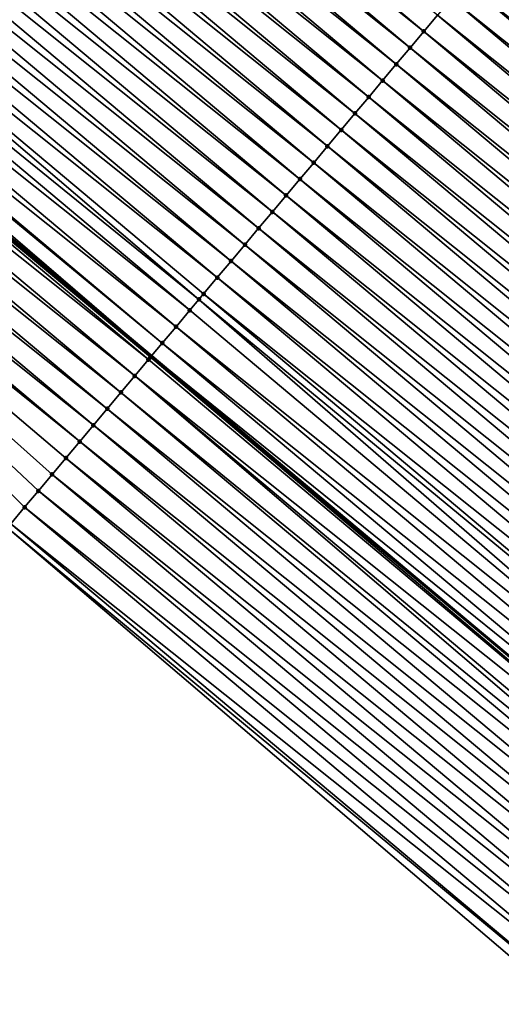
# Model space of a CAD drawing. Header units: feet. Extents: x 2007189 to 2022806, y 818621 to 837694.
# Tile 365 of 680: x 2015828 to 2015839, y 819884 to 819907. Entities that reach past the tile are written whole.
import ezdxf

# ---------------------------------------------------------------- set-up
doc = ezdxf.new("R2010")
doc.units = ezdxf.units.FT
doc.header["$MEASUREMENT"] = 0
for name, color, linetype, lineweight in [('EP_Travel Lane', 172, 'Continuous', 53), ('Road Shots', 141, 'Continuous', 100), ('Road X-Section', 40, 'Continuous', 13)]:
    doc.layers.add(name, color=color, linetype=linetype, lineweight=lineweight)
doc.layers.add('I-77-MM17-21_SB-Surface-Border', color=7, linetype='Continuous')
doc.layers.add('I-77-MM17-21_SB-Surface-TIN', color=7, linetype='Continuous')

msp = doc.modelspace()

# ---------------------------------------------------------------- linework, layer by layer
at = {"layer": 'EP_Travel Lane'}
msp.add_polyline3d([(2015800.165099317, 819925.0043269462, 258.8524753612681), (2015815.482357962, 819912.1469753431, 259.1176857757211), (2015830.799563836, 819899.2896680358, 259.3884233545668), (2015846.116936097, 819886.4322210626, 259.6417567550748), (2015861.434210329, 819873.5748563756, 259.9053420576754), (2015876.75175892, 819860.7172613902, 260.1402323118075), (2015892.069391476, 819847.8595959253, 260.3663480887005), (2015907.386924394, 819835.0020140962, 260.602878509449), (2015922.704471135, 819822.1444206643, 260.8379663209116), (2015938.024497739, 819809.2861341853, 261.0694620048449), (2015953.344816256, 819796.4321475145, 261.3202908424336), (2015968.665317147, 819783.57800783, 261.5515924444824), (2015983.985707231, 819770.7239611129, 261.7947651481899), (2015999.306078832, 819757.8699299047, 262.0399094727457), (2016014.626060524, 819745.0162258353, 262.3268209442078), (2016029.946579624, 819732.1620708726, 262.5561737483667)], dxfattribs=at)
at = {"layer": 'I-77-MM17-21_SB-Surface-Border', "color": 3, "linetype": 'Continuous', "lineweight": -3}
msp.add_polyline3d([(2016029.865235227, 819732.0650542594, 262.5527761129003), (2016014.556799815, 819744.9336030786, 262.322982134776), (2015997.529194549, 819755.7494365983, 261.8989412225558), (2015982.966599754, 819769.508006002, 261.7257596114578), (2015966.527341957, 819781.0269436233, 261.4002659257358), (2015950.512199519, 819793.0521301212, 261.1147115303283), (2015934.53816178, 819805.1264654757, 260.8374607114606), (2015918.980778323, 819817.7036647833, 260.5992700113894), (2015903.779379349, 819830.7000656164, 260.3867325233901), (2015888.140646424, 819843.174462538, 260.1228080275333), (2015872.823051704, 819856.0320962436, 259.8927330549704), (2015857.55252333, 819868.9453029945, 259.6370129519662), (2015842.651357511, 819882.2992977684, 259.4203207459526), (2015827.433317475, 819895.2748608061, 259.1556216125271), (2015813.555729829, 819909.8493931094, 258.9968771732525), (2015798.68711123, 819923.2419134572, 258.76738464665)], dxfattribs=at)
at = {"layer": 'I-77-MM17-21_SB-Surface-TIN', "color": 128, "linetype": 'Continuous', "lineweight": -3}
for points in [[(2015837.153901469, 819906.8625211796, 259.5318268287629), (2015821.836746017, 819919.7197861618, 259.2558193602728), (2015821.515358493, 819919.336758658, 259.248034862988)], [(2015837.153901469, 819906.8625211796, 259.5318268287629), (2015837.475303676, 819907.2455363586, 259.5380756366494), (2015821.836746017, 819919.7197861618, 259.2558193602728)], [(2015836.832507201, 819906.4794993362, 259.5247477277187), (2015821.515358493, 819919.336758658, 259.248034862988), (2015821.193963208, 819918.953737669, 259.241062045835)], [(2015836.832507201, 819906.4794993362, 259.5247477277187), (2015837.153901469, 819906.8625211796, 259.5318268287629), (2015821.515358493, 819919.336758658, 259.248034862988)], [(2015836.511112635, 819906.0964777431, 259.5176998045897), (2015821.193963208, 819918.953737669, 259.241062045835), (2015820.872562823, 819918.5707209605, 259.2346225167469)], [(2015836.511112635, 819906.0964777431, 259.5176998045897), (2015836.832507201, 819906.4794993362, 259.5247477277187), (2015821.193963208, 819918.953737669, 259.241062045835)], [(2015836.189715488, 819905.7134583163, 259.5109217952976), (2015820.872562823, 819918.5707209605, 259.2346225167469), (2015820.551163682, 819918.1877032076, 259.2280528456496)], [(2015836.189715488, 819905.7134583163, 259.5109217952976), (2015836.511112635, 819906.0964777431, 259.5176998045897), (2015820.872562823, 819918.5707209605, 259.2346225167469)], [(2015835.868315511, 819905.3304412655, 259.5044397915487), (2015820.551163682, 819918.1877032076, 259.2280528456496), (2015820.22976275, 819917.8046869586, 259.2216705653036)], [(2015835.868315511, 819905.3304412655, 259.5044397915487), (2015836.189715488, 819905.7134583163, 259.5109217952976), (2015820.551163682, 819918.1877032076, 259.2280528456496)], [(2015835.546913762, 819904.9474257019, 259.4981430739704), (2015820.22976275, 819917.8046869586, 259.2216705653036), (2015819.908360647, 819917.4216716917, 259.2154106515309)], [(2015835.546913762, 819904.9474257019, 259.4981430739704), (2015835.868315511, 819905.3304412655, 259.5044397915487), (2015820.22976275, 819917.8046869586, 259.2216705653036)], [(2015835.225510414, 819904.5644114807, 259.4920135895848), (2015819.908360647, 819917.4216716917, 259.2154106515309), (2015819.586956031, 819917.0386585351, 259.2094136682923)], [(2015835.225510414, 819904.5644114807, 259.4920135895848), (2015835.546913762, 819904.9474257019, 259.4981430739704), (2015819.908360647, 819917.4216716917, 259.2154106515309)], [(2015834.904108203, 819904.1813963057, 259.4857652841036), (2015819.586956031, 819917.0386585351, 259.2094136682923), (2015819.265551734, 819916.6556451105, 259.2033832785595)], [(2015834.904108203, 819904.1813963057, 259.4857652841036), (2015835.225510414, 819904.5644114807, 259.4920135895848), (2015819.586956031, 819917.0386585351, 259.2094136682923)], [(2015834.582707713, 819903.798379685, 259.4793368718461), (2015819.265551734, 819916.6556451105, 259.2033832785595), (2015818.9441491, 819916.2726302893, 259.1971788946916)], [(2015834.582707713, 819903.798379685, 259.4793368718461), (2015834.904108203, 819904.1813963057, 259.4857652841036), (2015819.265551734, 819916.6556451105, 259.2033832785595)], [(2015834.261308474, 819903.4153620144, 259.4727776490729), (2015818.9441491, 819916.2726302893, 259.1971788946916), (2015818.62275085, 819915.8896117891, 259.1905161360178)], [(2015834.261308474, 819903.4153620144, 259.4727776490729), (2015834.582707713, 819903.798379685, 259.4793368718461), (2015818.9441491, 819916.2726302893, 259.1971788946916)], [(2015833.939910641, 819903.0323431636, 259.4660713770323), (2015818.62275085, 819915.8896117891, 259.1905161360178), (2015818.301355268, 819915.5065910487, 259.1835742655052)], [(2015833.939910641, 819903.0323431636, 259.4660713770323), (2015834.261308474, 819903.4153620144, 259.4727776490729), (2015818.62275085, 819915.8896117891, 259.1905161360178)], [(2015833.618514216, 819902.6493231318, 259.4592179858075), (2015818.301355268, 819915.5065910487, 259.1835742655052), (2015817.979962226, 819915.1235681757, 259.1763667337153)], [(2015833.618514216, 819902.6493231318, 259.4592179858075), (2015833.939910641, 819903.0323431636, 259.4660713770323), (2015818.301355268, 819915.5065910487, 259.1835742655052)], [(2015833.297116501, 819902.266304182, 259.4524993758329), (2015817.979962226, 819915.1235681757, 259.1763667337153), (2015817.658569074, 819914.7405453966, 259.1691708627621)], [(2015833.297116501, 819902.266304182, 259.4524993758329), (2015833.618514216, 819902.6493231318, 259.4592179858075), (2015817.979962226, 819915.1235681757, 259.1763667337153)], [(2015832.975718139, 819901.8832857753, 259.4458484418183), (2015817.658569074, 819914.7405453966, 259.1691708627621), (2015817.337172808, 819914.3575252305, 259.1623005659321)], [(2015832.975718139, 819901.8832857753, 259.4458484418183), (2015833.297116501, 819902.266304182, 259.4524993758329), (2015817.658569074, 819914.7405453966, 259.1691708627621)], [(2015832.654318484, 819901.5002684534, 259.4393326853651), (2015817.337172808, 819914.3575252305, 259.1623005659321), (2015817.015772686, 819913.9745083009, 259.1558334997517)], [(2015832.654318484, 819901.5002684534, 259.4393326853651), (2015832.975718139, 819901.8832857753, 259.4458484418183), (2015817.337172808, 819914.3575252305, 259.1623005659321)], [(2015832.332921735, 819901.1172486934, 259.4325131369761), (2015817.015772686, 819913.9745083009, 259.1558334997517), (2015816.694373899, 819913.591490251, 259.1492268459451)], [(2015832.332921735, 819901.1172486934, 259.4325131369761), (2015832.654318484, 819901.5002684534, 259.4393326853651), (2015817.015772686, 819913.9745083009, 259.1558334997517)], [(2015831.904714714, 819900.6069321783, 259.4230556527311), (2015816.694373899, 819913.591490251, 259.1492268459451), (2015816.372974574, 819913.2084726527, 259.1426764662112)], [(2015831.904714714, 819900.6069321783, 259.4230556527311), (2015832.011526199, 819900.7342279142, 259.4255666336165), (2015816.694373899, 819913.591490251, 259.1492268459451)], [(2015832.011526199, 819900.7342279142, 259.4255666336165), (2015832.332921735, 819901.1172486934, 259.4325131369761), (2015816.694373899, 819913.591490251, 259.1492268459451)], [(2015831.690139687, 819900.3511995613, 259.4176764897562), (2015816.372974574, 819913.2084726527, 259.1426764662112), (2015816.051581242, 819912.8254500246, 259.1354994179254)], [(2015831.690139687, 819900.3511995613, 259.4176764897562), (2015831.904714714, 819900.6069321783, 259.4230556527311), (2015816.372974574, 819913.2084726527, 259.1426764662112)], [(2015831.36877333, 819899.9681542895, 259.4076784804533), (2015816.051581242, 819912.8254500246, 259.1354994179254), (2015815.73020408, 819912.4424138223, 259.1266311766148)], [(2015831.36877333, 819899.9681542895, 259.4076784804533), (2015831.690139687, 819900.3511995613, 259.4176764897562), (2015816.051581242, 819912.8254500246, 259.1354994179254)], [(2015831.04740916, 819899.5851071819, 259.3974517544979), (2015815.73020408, 819912.4424138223, 259.1266311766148), (2015815.63906117, 819912.3337742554, 259.1235967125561)], [(2015831.04740916, 819899.5851071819, 259.3974517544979), (2015831.36877333, 819899.9681542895, 259.4076784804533), (2015815.73020408, 819912.4424138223, 259.1266311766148)], [(2015815.63906117, 819912.3337742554, 259.1235967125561), (2015815.482357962, 819912.1469753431, 259.1176857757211), (2015830.799563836, 819899.2896680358, 259.3884233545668)], [(2015831.04740916, 819899.5851071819, 259.3974517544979), (2015815.63906117, 819912.3337742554, 259.1235967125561), (2015830.799563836, 819899.2896680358, 259.3884233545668)], [(2015830.726059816, 819899.2020476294, 259.3856745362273), (2015815.408854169, 819912.0593547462, 259.1149131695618), (2015815.087529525, 819911.6762744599, 259.1005525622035)], [(2015830.771427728, 819899.2561289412, 259.3873984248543), (2015815.482357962, 819912.1469753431, 259.1176857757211), (2015815.408854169, 819912.0593547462, 259.1149131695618)], [(2015830.726059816, 819899.2020476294, 259.3856745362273), (2015830.771427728, 819899.2561289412, 259.3873984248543), (2015815.408854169, 819912.0593547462, 259.1149131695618)], [(2015830.771427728, 819899.2561289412, 259.3873984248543), (2015830.799563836, 819899.2896680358, 259.3884233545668), (2015815.482357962, 819912.1469753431, 259.1176857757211)], [(2015830.404725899, 819898.8189751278, 259.3722839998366), (2015815.087529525, 819911.6762744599, 259.1005525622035), (2015814.766237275, 819911.293166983, 259.0828043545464)], [(2015830.404725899, 819898.8189751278, 259.3722839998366), (2015830.726059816, 819899.2020476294, 259.3856745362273), (2015815.087529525, 819911.6762744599, 259.1005525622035)], [(2015830.083435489, 819898.4358661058, 259.3543434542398), (2015814.766237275, 819911.293166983, 259.0828043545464), (2015814.444972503, 819910.9100364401, 259.0621823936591)], [(2015830.083435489, 819898.4358661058, 259.3543434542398), (2015830.404725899, 819898.8189751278, 259.3722839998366), (2015814.766237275, 819911.293166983, 259.0828043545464)], [(2015829.762176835, 819898.0527304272, 259.3330817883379), (2015814.444972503, 819910.9100364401, 259.0621823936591), (2015814.123725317, 819910.5268911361, 259.0397213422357)], [(2015829.762176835, 819898.0527304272, 259.3330817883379), (2015830.083435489, 819898.4358661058, 259.3543434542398), (2015814.444972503, 819910.9100364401, 259.0621823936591)], [(2015829.440933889, 819897.6695815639, 259.310177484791), (2015814.123725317, 819910.5268911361, 259.0397213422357), (2015813.802490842, 819910.1437351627, 259.0159310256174)], [(2015829.440933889, 819897.6695815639, 259.310177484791), (2015829.762176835, 819898.0527304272, 259.3330817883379), (2015814.123725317, 819910.5268911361, 259.0397213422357)], [(2015829.11970742, 819897.2864188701, 259.2855500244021), (2015813.802490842, 819910.1437351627, 259.0159310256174), (2015813.555729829, 819909.8493931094, 258.9968771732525)], [(2015829.11970742, 819897.2864188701, 259.2855500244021), (2015829.440933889, 819897.6695815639, 259.310177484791), (2015813.802490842, 819910.1437351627, 259.0159310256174)], [(2015827.513579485, 819895.3706016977, 259.1619514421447), (2015827.834799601, 819895.7537697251, 259.1872433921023), (2015813.555729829, 819909.8493931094, 258.9968771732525)], [(2015827.834799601, 819895.7537697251, 259.1872433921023), (2015828.156027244, 819896.1369314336, 259.2117480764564), (2015813.555729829, 819909.8493931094, 258.9968771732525)], [(2015828.156027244, 819896.1369314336, 259.2117480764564), (2015828.477254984, 819896.5200930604, 259.236242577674), (2015813.555729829, 819909.8493931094, 258.9968771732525)], [(2015828.477254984, 819896.5200930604, 259.236242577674), (2015828.798484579, 819896.903253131, 259.2605431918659), (2015813.555729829, 819909.8493931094, 258.9968771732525)], [(2015828.798484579, 819896.903253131, 259.2605431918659), (2015829.11970742, 819897.2864188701, 259.2855500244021), (2015813.555729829, 819909.8493931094, 258.9968771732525)], [(2015854.399582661, 819896.3032528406, 259.8335619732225), (2015839.08226434, 819909.1606545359, 259.5745875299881), (2015838.760903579, 819908.7776043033, 259.563990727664)], [(2015838.439532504, 819908.3945632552, 259.5544996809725), (2015854.078221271, 819895.9202031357, 259.8230309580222), (2015838.760903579, 819908.7776043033, 259.563990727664)], [(2015854.399582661, 819896.3032528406, 259.8335619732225), (2015838.760903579, 819908.7776043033, 259.563990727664), (2015854.078221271, 819895.9202031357, 259.8230309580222)], [(2015853.756849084, 819895.5371630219, 259.813656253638), (2015838.439532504, 819908.3945632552, 259.5544996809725), (2015838.118131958, 819908.0115466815, 259.5480770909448)], [(2015853.756849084, 819895.5371630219, 259.813656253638), (2015854.078221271, 819895.9202031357, 259.8230309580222), (2015838.439532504, 819908.3945632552, 259.5544996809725)], [(2015853.43544265, 819895.1541513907, 259.8078494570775), (2015838.118131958, 819908.0115466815, 259.5480770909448), (2015837.79671661, 819907.6285425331, 259.5432026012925)], [(2015853.43544265, 819895.1541513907, 259.8078494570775), (2015853.756849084, 819895.5371630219, 259.813656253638), (2015838.118131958, 819908.0115466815, 259.5480770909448)], [(2015853.114033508, 819894.771142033, 259.8023259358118), (2015837.79671661, 819907.6285425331, 259.5432026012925), (2015837.475303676, 819907.2455363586, 259.5380756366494)], [(2015853.114033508, 819894.771142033, 259.8023259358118), (2015853.43544265, 819895.1541513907, 259.8078494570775), (2015837.79671661, 819907.6285425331, 259.5432026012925)], [(2015852.792640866, 819894.3881188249, 259.7950768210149), (2015837.475303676, 819907.2455363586, 259.5380756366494), (2015837.153901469, 819906.8625211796, 259.5318268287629)], [(2015852.792640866, 819894.3881188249, 259.7950768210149), (2015853.114033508, 819894.771142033, 259.8023259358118), (2015837.475303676, 819907.2455363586, 259.5380756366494)], [(2015852.47125221, 819894.0050922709, 259.7874108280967), (2015837.153901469, 819906.8625211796, 259.5318268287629), (2015836.832507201, 819906.4794993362, 259.5247477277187)], [(2015852.47125221, 819894.0050922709, 259.7874108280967), (2015852.792640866, 819894.3881188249, 259.7950768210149), (2015837.153901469, 819906.8625211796, 259.5318268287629)], [(2015852.149858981, 819893.6220695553, 259.7802230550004), (2015836.832507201, 819906.4794993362, 259.5247477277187), (2015836.511112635, 819906.0964777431, 259.5176998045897)], [(2015852.149858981, 819893.6220695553, 259.7802230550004), (2015852.47125221, 819894.0050922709, 259.7874108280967), (2015836.832507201, 819906.4794993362, 259.5247477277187)], [(2015851.828460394, 819893.2390513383, 259.7735957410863), (2015836.511112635, 819906.0964777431, 259.5176998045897), (2015836.189715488, 819905.7134583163, 259.5109217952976)], [(2015851.828460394, 819893.2390513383, 259.7735957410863), (2015852.149858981, 819893.6220695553, 259.7802230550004), (2015836.511112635, 819906.0964777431, 259.5176998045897)], [(2015851.507075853, 819892.8560213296, 259.7654993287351), (2015836.189715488, 819905.7134583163, 259.5109217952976), (2015835.868315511, 819905.3304412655, 259.5044397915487)], [(2015851.507075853, 819892.8560213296, 259.7654993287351), (2015851.828460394, 819893.2390513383, 259.7735957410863), (2015836.189715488, 819905.7134583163, 259.5109217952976)], [(2015851.185669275, 819892.4730098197, 259.7597076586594), (2015835.868315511, 819905.3304412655, 259.5044397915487), (2015835.546913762, 819904.9474257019, 259.4981430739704)], [(2015851.185669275, 819892.4730098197, 259.7597076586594), (2015851.507075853, 819892.8560213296, 259.7654993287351), (2015835.868315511, 819905.3304412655, 259.5044397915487)], [(2015850.864253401, 819892.0900061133, 259.7548882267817), (2015835.546913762, 819904.9474257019, 259.4981430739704), (2015835.225510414, 819904.5644114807, 259.4920135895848)], [(2015850.864253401, 819892.0900061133, 259.7548882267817), (2015851.185669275, 819892.4730098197, 259.7597076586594), (2015835.546913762, 819904.9474257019, 259.4981430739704)], [(2015850.542850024, 819891.7069919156, 259.7487616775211), (2015835.225510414, 819904.5644114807, 259.4920135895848), (2015834.904108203, 819904.1813963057, 259.4857652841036)], [(2015850.542850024, 819891.7069919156, 259.7487616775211), (2015850.864253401, 819892.0900061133, 259.7548882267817), (2015835.225510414, 819904.5644114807, 259.4920135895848)], [(2015850.221463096, 819891.3239639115, 259.7409150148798), (2015834.904108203, 819904.1813963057, 259.4857652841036), (2015834.582707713, 819903.798379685, 259.4793368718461)], [(2015850.221463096, 819891.3239639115, 259.7409150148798), (2015850.542850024, 819891.7069919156, 259.7487616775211), (2015834.904108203, 819904.1813963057, 259.4857652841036)], [(2015849.900073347, 819890.9409382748, 259.7333633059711), (2015834.582707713, 819903.798379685, 259.4793368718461), (2015834.261308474, 819903.4153620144, 259.4727776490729)], [(2015849.900073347, 819890.9409382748, 259.7333633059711), (2015850.221463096, 819891.3239639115, 259.7409150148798), (2015834.582707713, 819903.798379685, 259.4793368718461)], [(2015849.578672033, 819890.5579223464, 259.7270211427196), (2015834.261308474, 819903.4153620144, 259.4727776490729), (2015833.939910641, 819903.0323431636, 259.4660713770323)], [(2015849.578672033, 819890.5579223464, 259.7270211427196), (2015849.900073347, 819890.9409382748, 259.7333633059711), (2015834.261308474, 819903.4153620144, 259.4727776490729)], [(2015849.257271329, 819890.1749059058, 259.7206151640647), (2015833.939910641, 819903.0323431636, 259.4660713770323), (2015833.618514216, 819902.6493231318, 259.4592179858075)], [(2015849.257271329, 819890.1749059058, 259.7206151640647), (2015849.578672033, 819890.5579223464, 259.7270211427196), (2015833.939910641, 819903.0323431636, 259.4660713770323)], [(2015848.935887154, 819889.7918755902, 259.7124805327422), (2015833.618514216, 819902.6493231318, 259.4592179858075), (2015833.297116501, 819902.266304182, 259.4524993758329)], [(2015848.935887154, 819889.7918755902, 259.7124805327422), (2015849.257271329, 819890.1749059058, 259.7206151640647), (2015833.618514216, 819902.6493231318, 259.4592179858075)], [(2015848.614503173, 819889.4088451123, 259.7043256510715), (2015833.297116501, 819902.266304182, 259.4524993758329), (2015832.975718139, 819901.8832857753, 259.4458484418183)], [(2015848.614503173, 819889.4088451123, 259.7043256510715), (2015848.935887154, 819889.7918755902, 259.7124805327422), (2015833.297116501, 819902.266304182, 259.4524993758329)], [(2015848.2931166, 819889.0258168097, 259.6964418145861), (2015832.975718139, 819901.8832857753, 259.4458484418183), (2015832.654318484, 819901.5002684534, 259.4393326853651)], [(2015848.2931166, 819889.0258168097, 259.6964418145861), (2015848.614503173, 819889.4088451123, 259.7043256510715), (2015832.975718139, 819901.8832857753, 259.4458484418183)], [(2015847.971714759, 819888.642801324, 259.6901547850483), (2015832.654318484, 819901.5002684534, 259.4393326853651), (2015832.332921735, 819901.1172486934, 259.4325131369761)], [(2015847.971714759, 819888.642801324, 259.6901547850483), (2015848.2931166, 819889.0258168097, 259.6964418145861), (2015832.654318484, 819901.5002684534, 259.4393326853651)], [(2015847.650310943, 819888.2597874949, 259.6840741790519), (2015832.332921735, 819901.1172486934, 259.4325131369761), (2015832.011526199, 819900.7342279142, 259.4255666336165)], [(2015847.650310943, 819888.2597874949, 259.6840741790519), (2015847.971714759, 819888.642801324, 259.6901547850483), (2015832.332921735, 819901.1172486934, 259.4325131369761)], [(2015847.328917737, 819887.8767647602, 259.6768840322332), (2015832.011526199, 819900.7342279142, 259.4255666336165), (2015831.904714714, 819900.6069321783, 259.4230556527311)], [(2015847.328917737, 819887.8767647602, 259.6768840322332), (2015847.650310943, 819888.2597874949, 259.6840741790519), (2015832.011526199, 819900.7342279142, 259.4255666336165)], [(2015847.007538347, 819887.4937304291, 259.6682491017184), (2015831.904714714, 819900.6069321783, 259.4230556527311), (2015831.690139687, 819900.3511995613, 259.4176764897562)], [(2015847.007538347, 819887.4937304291, 259.6682491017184), (2015847.328917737, 819887.8767647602, 259.6768840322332), (2015831.904714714, 819900.6069321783, 259.4230556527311)], [(2015847.007538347, 819887.4937304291, 259.6682491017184), (2015831.690139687, 819900.3511995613, 259.4176764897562), (2015831.36877333, 819899.9681542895, 259.4076784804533)], [(2015846.686152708, 819887.1107013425, 259.6602675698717), (2015831.36877333, 819899.9681542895, 259.4076784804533), (2015831.04740916, 819899.5851071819, 259.3974517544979)], [(2015846.686152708, 819887.1107013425, 259.6602675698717), (2015847.007538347, 819887.4937304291, 259.6682491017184), (2015831.36877333, 819899.9681542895, 259.4076784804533)], [(2015846.364789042, 819886.7276538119, 259.6499881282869), (2015831.04740916, 819899.5851071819, 259.3974517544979), (2015830.799563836, 819899.2896680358, 259.3884233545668)], [(2015846.364789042, 819886.7276538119, 259.6499881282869), (2015846.686152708, 819887.1107013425, 259.6602675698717), (2015831.04740916, 819899.5851071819, 259.3974517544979)], [(2015846.043429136, 819886.3446031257, 259.6393155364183), (2015830.726059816, 819899.2020476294, 259.3856745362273), (2015830.404725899, 819898.8189751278, 259.3722839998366)], [(2015846.043429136, 819886.3446031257, 259.6393155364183), (2015830.771427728, 819899.2561289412, 259.3873984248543), (2015830.726059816, 819899.2020476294, 259.3856745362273)], [(2015830.771427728, 819899.2561289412, 259.3873984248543), (2015846.116936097, 819886.4322210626, 259.6417567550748), (2015830.799563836, 819899.2896680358, 259.3884233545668)], [(2015846.043429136, 819886.3446031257, 259.6393155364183), (2015846.116936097, 819886.4322210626, 259.6417567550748), (2015830.771427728, 819899.2561289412, 259.3873984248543)], [(2015846.364789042, 819886.7276538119, 259.6499881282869), (2015830.799563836, 819899.2896680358, 259.3884233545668), (2015846.116936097, 819886.4322210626, 259.6417567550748)], [(2015845.598870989, 819885.8147521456, 259.6270259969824), (2015830.404725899, 819898.8189751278, 259.3722839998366), (2015830.083435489, 819898.4358661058, 259.3543434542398)], [(2015845.598870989, 819885.8147521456, 259.6270259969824), (2015845.722037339, 819885.9615792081, 259.6319780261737), (2015830.404725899, 819898.8189751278, 259.3722839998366)], [(2015845.722037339, 819885.9615792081, 259.6319780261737), (2015846.043429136, 819886.3446031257, 259.6393155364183), (2015830.404725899, 819898.8189751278, 259.3722839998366)], [(2015845.400731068, 819885.5784835, 259.6156962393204), (2015830.083435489, 819898.4358661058, 259.3543434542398), (2015829.762176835, 819898.0527304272, 259.3330817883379)], [(2015845.400731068, 819885.5784835, 259.6156962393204), (2015845.598870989, 819885.8147521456, 259.6270259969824), (2015830.083435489, 819898.4358661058, 259.3543434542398)], [(2015845.079499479, 819885.1953251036, 259.5916041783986), (2015829.762176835, 819898.0527304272, 259.3330817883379), (2015829.440933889, 819897.6695815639, 259.310177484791)], [(2015845.079499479, 819885.1953251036, 259.5916041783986), (2015845.400731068, 819885.5784835, 259.6156962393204), (2015829.762176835, 819898.0527304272, 259.3330817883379)], [(2015844.758293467, 819884.812145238, 259.5648373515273), (2015829.440933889, 819897.6695815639, 259.310177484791), (2015829.11970742, 819897.2864188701, 259.2855500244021)], [(2015844.758293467, 819884.812145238, 259.5648373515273), (2015845.079499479, 819885.1953251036, 259.5916041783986), (2015829.440933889, 819897.6695815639, 259.310177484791)], [(2015844.437080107, 819884.4289715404, 259.5388389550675), (2015829.11970742, 819897.2864188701, 259.2855500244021), (2015828.798484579, 819896.903253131, 259.2605431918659)], [(2015844.437080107, 819884.4289715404, 259.5388389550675), (2015844.758293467, 819884.812145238, 259.5648373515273), (2015829.11970742, 819897.2864188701, 259.2855500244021)], [(2015844.115847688, 819884.0458138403, 259.5148336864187), (2015828.798484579, 819896.903253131, 259.2605431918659), (2015828.477254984, 819896.5200930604, 259.236242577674)], [(2015844.115847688, 819884.0458138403, 259.5148336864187), (2015844.437080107, 819884.4289715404, 259.5388389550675), (2015828.798484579, 819896.903253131, 259.2605431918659)], [(2015843.794584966, 819883.662681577, 259.4939975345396), (2015828.477254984, 819896.5200930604, 259.236242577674), (2015828.156027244, 819896.1369314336, 259.2117480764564)], [(2015843.794584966, 819883.662681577, 259.4939975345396), (2015844.115847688, 819884.0458138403, 259.5148336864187), (2015828.477254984, 819896.5200930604, 259.236242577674)], [(2015843.473303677, 819883.2795648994, 259.4751031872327), (2015828.156027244, 819896.1369314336, 259.2117480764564), (2015827.834799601, 819895.7537697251, 259.1872433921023)], [(2015843.473303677, 819883.2795648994, 259.4751031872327), (2015843.794584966, 819883.662681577, 259.4939975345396), (2015828.156027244, 819896.1369314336, 259.2117480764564)], [(2015843.152033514, 819882.8964388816, 259.4550451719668), (2015827.834799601, 819895.7537697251, 259.1872433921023), (2015827.513579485, 819895.3706016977, 259.1619514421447)], [(2015843.152033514, 819882.8964388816, 259.4550451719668), (2015843.473303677, 819883.2795648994, 259.4751031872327), (2015827.834799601, 819895.7537697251, 259.1872433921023)], [(2015842.830784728, 819882.5132949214, 259.4327516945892), (2015827.513579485, 819895.3706016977, 259.1619514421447), (2015827.433317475, 819895.2748608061, 259.1556216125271)], [(2015842.651357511, 819882.2992977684, 259.4203207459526), (2015842.830784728, 819882.5132949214, 259.4327516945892), (2015827.433317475, 819895.2748608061, 259.1556216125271)], [(2015842.830784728, 819882.5132949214, 259.4327516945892), (2015843.152033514, 819882.8964388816, 259.4550451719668), (2015827.513579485, 819895.3706016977, 259.1619514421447)]]:
    msp.add_3dface(points, dxfattribs=at)
at = {"layer": 'Road Shots', "lineweight": 100}
for p in [(2015837.153901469, 819906.8625211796, 259.5318268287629), (2015836.832507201, 819906.4794993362, 259.5247477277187), (2015836.511112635, 819906.0964777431, 259.5176998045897), (2015836.189715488, 819905.7134583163, 259.5109217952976), (2015835.868315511, 819905.3304412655, 259.5044397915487), (2015835.546913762, 819904.9474257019, 259.4981430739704), (2015835.225510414, 819904.5644114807, 259.4920135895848), (2015834.904108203, 819904.1813963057, 259.4857652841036), (2015834.582707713, 819903.798379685, 259.4793368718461), (2015834.261308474, 819903.4153620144, 259.4727776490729), (2015833.939910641, 819903.0323431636, 259.4660713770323), (2015833.618514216, 819902.6493231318, 259.4592179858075), (2015833.297116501, 819902.266304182, 259.4524993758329), (2015832.975718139, 819901.8832857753, 259.4458484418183), (2015832.654318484, 819901.5002684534, 259.4393326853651), (2015832.332921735, 819901.1172486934, 259.4325131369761), (2015832.011526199, 819900.7342279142, 259.4255666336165), (2015831.904714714, 819900.6069321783, 259.4230556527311), (2015831.690139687, 819900.3511995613, 259.4176764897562), (2015831.36877333, 819899.9681542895, 259.4076784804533), (2015831.04740916, 819899.5851071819, 259.3974517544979), (2015830.726059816, 819899.2020476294, 259.3856745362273), (2015830.771427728, 819899.2561289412, 259.3873984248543), (2015830.404725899, 819898.8189751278, 259.3722839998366), (2015830.083435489, 819898.4358661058, 259.3543434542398), (2015829.762176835, 819898.0527304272, 259.3330817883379), (2015829.440933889, 819897.6695815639, 259.310177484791), (2015829.11970742, 819897.2864188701, 259.2855500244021), (2015828.798484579, 819896.903253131, 259.2605431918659), (2015828.477254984, 819896.5200930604, 259.236242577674), (2015828.156027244, 819896.1369314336, 259.2117480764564), (2015827.834799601, 819895.7537697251, 259.1872433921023)]:
    msp.add_point(p, dxfattribs=at)
at = {"layer": 'Road X-Section', "extrusion": (0.7658703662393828, -0.6428738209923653, 0.01248328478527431), "elevation": 1016776.521580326, "flags": 128}
msp.add_lwpolyline([(1924038.220970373, -12434.0284643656), (1924037.720970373, -12434.01127826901), (1924037.220970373, -12433.99635529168), (1924036.720970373, -12433.98156871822), (1924036.220970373, -12433.96852168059), (1924035.720970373, -12433.96404410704), (1924035.701941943, -12433.96403481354), (1924035.220970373, -12433.96522402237), (1924034.720970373, -12433.96610200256), (1924034.220970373, -12433.96473890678), (1924033.720970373, -12433.96576729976), (1924033.220970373, -12433.97181366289), (1924032.720970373, -12433.97898170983), (1924032.220970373, -12433.98581763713), (1924031.720970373, -12433.99276004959), (1924031.220970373, -12433.99963954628), (1924030.720970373, -12434.00683072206), (1924030.220970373, -12434.01543740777), (1924029.720970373, -12434.0258524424), (1924029.220970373, -12434.03566745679), (1924028.720970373, -12434.04396826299), (1924028.220970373, -12434.05182997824), (1924027.720970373, -12434.05951214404), (1924027.220970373, -12434.06676658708), (1924026.720970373, -12434.0730543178), (1924026.220970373, -12434.07900465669), (1924025.720970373, -12434.08397640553), (1924025.220970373, -12434.08932295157), (1924024.720970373, -12434.09619181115), (1924024.220970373, -12434.10515030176), (1924023.720970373, -12434.11574792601), (1924023.220970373, -12434.12523971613), (1924022.720970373, -12434.13166280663), (1924022.220970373, -12434.13653767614), (1924021.720970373, -12434.1416650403), (1924021.220970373, -12434.14791433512), (1924020.720970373, -12434.15499398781), (1924020.220970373, -12434.16204246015), (1924019.720970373, -12434.16882099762), (1924019.220970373, -12434.17530350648), (1924018.720970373, -12434.18160071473), (1924018.220970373, -12434.18773067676), (1924017.720970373, -12434.19397946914), (1924017.220970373, -12434.20040838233), (1924016.720970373, -12434.20696811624), (1924016.220970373, -12434.21367491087), (1924015.720970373, -12434.22052883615), (1924015.220970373, -12434.22724796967), (1924014.720970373, -12434.23389942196), (1924014.220970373, -12434.24041568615), (1924013.720970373, -12434.24723576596), (1924013.220970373, -12434.25418281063), (1924013.054799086, -12434.25669398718), (1924012.720970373, -12434.26207356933), (1924012.220970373, -12434.27207235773), (1924011.720970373, -12434.28229988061), (1924011.291560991, -12434.29235399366), (1924011.220970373, -12434.29407801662), (1924010.720970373, -12434.30746959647), (1924010.220970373, -12434.3254115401), (1924009.720970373, -12434.34667486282), (1924009.220970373, -12434.36958095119), (1924008.720970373, -12434.39421033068), (1924008.220970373, -12434.41921911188), (1924007.720970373, -12434.4435216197), (1924007.220970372, -12434.46801802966), (1924006.720970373, -12434.49252462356), (1924006.220970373, -12434.51781854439), (1924006.096037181, -12434.52414886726)], dxfattribs=at)

doc.saveas('drawing.dxf')
